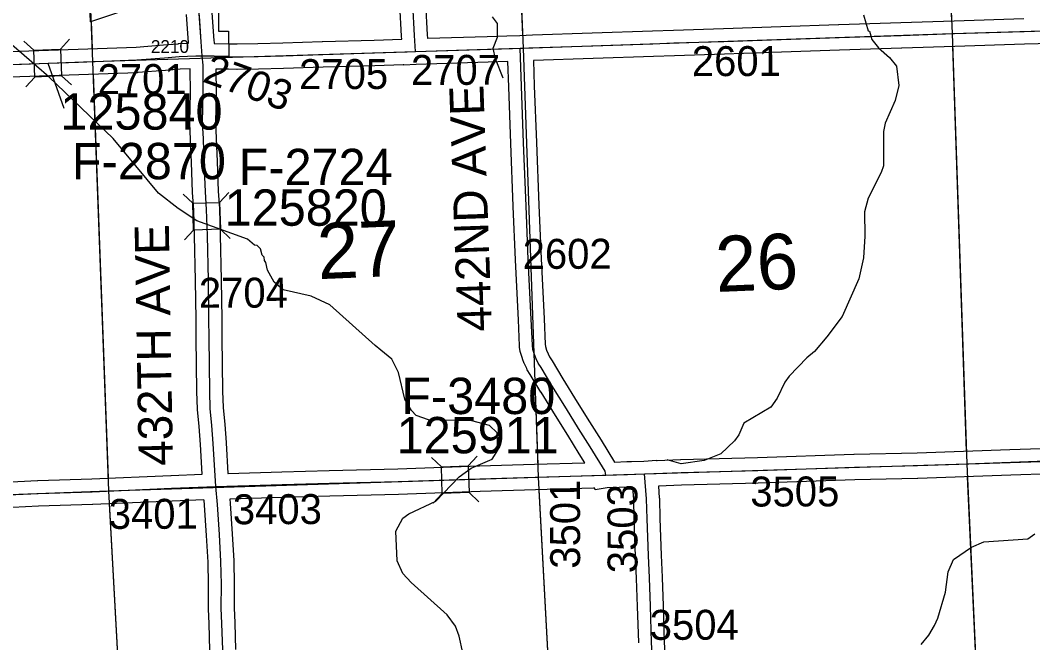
# Model space of a CAD drawing. Extents: x 128.7 to 185.5, y -21.4 to 12.6.
# Drawn here: x 166.723 to 169.091, y 0.108 to 1.563 of the extents above; entities that cross this region are included whole.
import ezdxf

# ---------------------------------------------------------------- set-up
doc = ezdxf.new("R2010")
doc.units = 0
for name, color, linetype in [('tdCoCorpBndry', 7, 'Continuous'), ('tdCoHydroRiver', 7, 'Continuous'), ('tdCoSecRdNmbr', 7, 'Continuous'), ('tdCoSecRdTxt', 7, 'Continuous'), ('tdCoSecRteBand', 7, 'Continuous'), ('tdCoSecRteCL', 7, 'Continuous'), ('tdCoSectLine', 7, 'Continuous'), ('tdCoSectLinePart', 7, 'Continuous'), ('tdCoSectNmbr', 7, 'Continuous'), ('tdCoStrucSec', 7, 'Continuous'), ('tdCoStrucSecCoName', 7, 'Continuous'), ('tdCoStrucSecFHWANum', 7, 'Continuous'), ('tdCoSurfAsphalt', 7, 'Continuous'), ('tdCoSurfGravel', 7, 'Continuous')]:
    doc.layers.add(name, color=color, linetype=linetype)

msp = doc.modelspace()

# ---------------------------------------------------------------- linework, layer by layer
at = {"layer": 'tdCoCorpBndry'}
msp.add_lwpolyline([(167.3817, 1.9872), (167.3922, 1.7142), (167.1855, 1.6566), (167.1862, 1.5381), (167.2102, 1.5381), (167.2105, 1.4785), (167.1763, 1.4791), (167.1487, 1.4797), (167.146, 1.5125), (167.1434, 1.5491), (167.1418, 1.5725), (167.1413, 1.5791), (167.1393, 1.6114), (167.1382, 1.6439), (166.8874, 1.5598), (166.8706, 1.9704), (166.9246, 1.9722), (167.1251, 1.9793)], close=True, dxfattribs=at)
at = {"layer": 'tdCoHydroRiver'}
for points in [[(167.8521, 1.4282), (167.8346, 1.4733), (167.8289, 1.4983), (167.8389, 1.524), (167.8393, 1.5556), (167.8276, 1.5709)], [(168.6955, 1.5763), (168.7064, 1.5388), (168.7096, 1.5374), (168.7151, 1.5186), (168.7301, 1.4987), (168.7562, 1.476), (168.7728, 1.4562), (168.7777, 1.4106), (168.7696, 1.3756), (168.7464, 1.3226), (168.7424, 1.3035), (168.7424, 1.223), (168.7367, 1.207), (168.7059, 1.1474), (168.6977, 1.1155), (168.6983, 1.0587), (168.6956, 1.0081), (168.6848, 0.9587), (168.6457, 0.8704), (168.6096, 0.8232), (168.581, 0.7889), (168.5626, 0.774), (168.5217, 0.7314), (168.5112, 0.7168), (168.4937, 0.6798), (168.4787, 0.6587), (168.4155, 0.6215), (168.4039, 0.5942), (168.3934, 0.5796), (168.3614, 0.5499), (168.3226, 0.5342), (168.2692, 0.5258), (168.2357, 0.5356)], [(167.7577, 0.0845), (167.7498, 0.1236), (167.741, 0.147), (167.7211, 0.173), (167.6376, 0.2487), (167.6179, 0.27), (167.6041, 0.2995), (167.6014, 0.3688), (167.6175, 0.3994), (167.6314, 0.4094), (167.6949, 0.4387), (167.7495, 0.4961), (167.7772, 0.5161), (167.8269, 0.537), (167.8402, 0.558), (167.8386, 0.599), (167.8206, 0.6157), (167.7792, 0.6267), (167.678, 0.6291), (167.6493, 0.639), (167.6377, 0.6512), (167.6225, 0.6774), (167.6074, 0.74), (167.592, 0.7709), (167.566, 0.792), (167.5529, 0.8026), (167.4466, 0.8979), (167.4032, 0.9183), (167.3379, 0.9331), (167.3167, 0.9512), (167.3014, 0.979), (167.2975, 0.9966), (167.2941, 1.0014), (167.2937, 1.0094), (167.2888, 1.0141), (167.285, 1.0285), (167.2768, 1.0363), (167.2704, 1.0377), (167.2541, 1.0513), (167.1357, 1.0945), (167.092, 1.1229), (167.0464, 1.1592), (166.9405, 1.2865), (166.7898, 1.4312), (166.7033, 1.5056)], [(168.8302, 0.1041), (168.8483, 0.1254), (168.8617, 0.148), (168.8689, 0.1656), (168.887, 0.2263), (168.8931, 0.2739), (168.9061, 0.3028), (168.9476, 0.3313), (168.9772, 0.3435), (169.0795, 0.3506), (169.0964, 0.3623)]]:
    msp.add_lwpolyline(points, dxfattribs=at)
at = {"layer": 'tdCoSecRteBand'}
for points in [[(167.1712, 1.5811), (167.1759, 1.5148), (167.1761, 1.5121), (167.1764, 1.5091), (167.177, 1.5091), (167.2111, 1.5085), (167.2301, 1.5081), (167.2788, 1.5088), (167.3367, 1.5103), (167.4293, 1.5135), (167.4294, 1.5135), (167.4295, 1.5135), (167.5503, 1.517), (167.6153, 1.5191), (167.6148, 1.5251), (167.6148, 1.5254), (167.6148, 1.5258), (167.6111, 1.5993)], [(167.671, 1.6025), (167.6747, 1.5291), (167.6753, 1.521), (167.6765, 1.5211), (167.815, 1.5256), (167.8151, 1.5256), (167.8151, 1.5256), (167.8612, 1.527), (167.8911, 1.5279), (167.921, 1.529), (167.921, 1.5289), (168.0609, 1.5335), (168.2018, 1.5382), (168.2508, 1.5401), (168.251, 1.5401), (168.2511, 1.5402), (168.3679, 1.5436), (168.5017, 1.5485), (168.5018, 1.5485), (168.5018, 1.5485), (168.6372, 1.5532), (168.6372, 1.5532), (168.6373, 1.5532), (168.7827, 1.5577), (168.9072, 1.5621), (168.9072, 1.5621), (168.9073, 1.5621), (169.0703, 1.5673)], [(166.6969, 1.4901), (166.8579, 1.4955), (166.9938, 1.5007), (167.0575, 1.5055), (167.0924, 1.5085), (167.0931, 1.5086), (167.0938, 1.5086), (167.1161, 1.5094), (167.1161, 1.5101), (167.1161, 1.5103), (167.1161, 1.5104), (167.1114, 1.577)], [(169.1689, 1.5098), (169.0721, 1.5073), (168.9093, 1.5021), (168.7848, 1.4977), (168.7847, 1.4977), (168.7846, 1.4977), (168.6392, 1.4933), (168.5039, 1.4886), (168.37, 1.4836), (168.3699, 1.4836), (168.3698, 1.4836), (168.2531, 1.4802), (168.2042, 1.4782), (168.2041, 1.4782), (168.2039, 1.4782), (168.0629, 1.4735), (168.0629, 1.4735), (168.0629, 1.4735), (167.9231, 1.4689), (167.9252, 1.4099), (167.9302, 1.2775), (167.9358, 1.1306), (167.941, 1.0055), (167.9481, 0.8658), (167.9482, 0.8656), (167.9482, 0.8655), (167.9506, 0.8061), (167.9514, 0.8002), (167.9541, 0.7921), (167.9574, 0.7834), (167.9608, 0.7764), (167.9667, 0.7668), (167.9667, 0.7667), (167.9667, 0.7667), (167.9921, 0.7251), (168.0258, 0.6705), (168.0544, 0.6247), (168.0544, 0.6246), (168.0544, 0.6246), (168.0813, 0.5815), (168.1131, 0.5304), (168.1419, 0.5313), (168.1523, 0.5316), (168.1818, 0.5327), (168.2111, 0.5349), (168.2112, 0.5338), (168.2123, 0.5339), (168.2676, 0.5359), (168.2677, 0.5359), (168.2679, 0.5359), (168.4473, 0.5409), (168.6731, 0.5485), (168.6733, 0.5485), (168.6734, 0.5485), (168.8205, 0.552), (169.0378, 0.5594), (169.0378, 0.5594), (169.0379, 0.5594), (169.134, 0.5626)], [(166.6401, 0.4812), (166.7633, 0.4868), (166.7635, 0.4869), (166.7637, 0.4869), (166.89, 0.4908), (167.0752, 0.4992), (167.0754, 0.4992), (167.0755, 0.4992), (167.1487, 0.5018), (167.1444, 0.5717), (167.1413, 0.6131), (167.1376, 0.6531), (167.1375, 0.654), (167.1375, 0.6549), (167.1362, 0.6944), (167.1362, 0.6946), (167.1362, 0.6949), (167.1345, 0.8207), (167.1345, 0.8208), (167.1345, 0.8209), (167.1342, 0.8636), (167.1328, 0.9549), (167.1306, 1.059), (167.1286, 1.1195), (167.1259, 1.1604), (167.1259, 1.1608), (167.1259, 1.1612), (167.1232, 1.2305), (167.1232, 1.2305), (167.1232, 1.2306), (167.1212, 1.2847), (167.1195, 1.3228), (167.1194, 1.3238), (167.1195, 1.3248), (167.1209, 1.3936), (167.1205, 1.4496), (167.0968, 1.4486), (167.0625, 1.4457), (167.0623, 1.4457), (167.0622, 1.4457), (166.9979, 1.4408), (166.9973, 1.4408), (166.9967, 1.4407), (166.8601, 1.4356), (166.86, 1.4355), (166.86, 1.4355), (166.699, 1.4301)], [(167.2095, 0.5038), (167.3346, 0.5076), (167.3346, 0.5076), (167.3347, 0.5076), (167.4454, 0.5108), (167.4455, 0.5108), (167.4456, 0.5108), (167.6059, 0.5145), (167.7966, 0.5211), (167.7967, 0.5211), (167.7968, 0.5211), (167.926, 0.5251), (167.926, 0.5251), (167.926, 0.5251), (168.0436, 0.5284), (168.0303, 0.5498), (168.0303, 0.5498), (168.0303, 0.5498), (168.0035, 0.5929), (167.9749, 0.6388), (167.9748, 0.6388), (167.9748, 0.6389), (167.941, 0.6936), (167.9409, 0.6937), (167.9409, 0.6938), (167.9155, 0.7354), (167.9089, 0.7462), (167.9081, 0.7475), (167.9075, 0.7488), (167.9028, 0.7584), (167.9022, 0.7597), (167.9017, 0.7611), (167.8977, 0.7717), (167.8975, 0.7722), (167.8974, 0.7727), (167.8937, 0.7838), (167.8928, 0.7863), (167.8924, 0.7889), (167.891, 0.799), (167.8907, 0.8006), (167.8907, 0.8021), (167.8882, 0.8629), (167.8811, 1.0026), (167.8811, 1.0027), (167.8811, 1.0029), (167.8759, 1.1281), (167.8759, 1.1282), (167.8759, 1.1282), (167.8702, 1.2752), (167.8702, 1.2752), (167.8702, 1.2752), (167.8653, 1.4077), (167.8653, 1.4077), (167.8653, 1.4077), (167.8632, 1.4671), (167.817, 1.4656), (167.6491, 1.4601), (167.6198, 1.458), (167.6197, 1.4592), (167.6185, 1.4591), (167.6185, 1.4591), (167.5521, 1.457), (167.5521, 1.457), (167.552, 1.457), (167.4313, 1.4535), (167.3386, 1.4503), (167.3385, 1.4503), (167.3384, 1.4503), (167.2802, 1.4489), (167.28, 1.4489), (167.2799, 1.4488), (167.2305, 1.4481), (167.23, 1.4481), (167.2295, 1.4481), (167.21, 1.4485), (167.1805, 1.449), (167.1809, 1.3937), (167.1809, 1.3932), (167.1809, 1.3928), (167.1795, 1.3245), (167.1811, 1.2873), (167.1811, 1.2871), (167.1812, 1.287), (167.1831, 1.2328), (167.1858, 1.1639), (167.1885, 1.1229), (167.1885, 1.1224), (167.1886, 1.1219), (167.1905, 1.0607), (167.1905, 1.0606), (167.1905, 1.0604), (167.1928, 0.9561), (167.1928, 0.956), (167.1928, 0.9559), (167.1942, 0.8645), (167.1942, 0.8643), (167.1942, 0.8641), (167.1945, 0.8214), (167.1962, 0.696), (167.1974, 0.6577), (167.201, 0.6184), (167.201, 0.6182), (167.2011, 0.6179), (167.2043, 0.576), (167.2043, 0.5758), (167.2043, 0.5755), (167.2087, 0.5039), (167.2094, 0.5039), (167.2095, 0.5038)], [(169.1342, 0.5025), (169.0399, 0.4994), (168.8224, 0.492), (168.8222, 0.492), (168.822, 0.492), (168.675, 0.4885), (168.4492, 0.4809), (168.4491, 0.4809), (168.4491, 0.4809), (168.2697, 0.476), (168.2157, 0.474), (168.2177, 0.4466), (168.2178, 0.4459), (168.2178, 0.4452), (168.219, 0.3985), (168.2222, 0.3127), (168.2247, 0.2608), (168.2247, 0.2606), (168.2247, 0.2604), (168.2269, 0.1943), (168.2269, 0.1943), (168.2269, 0.1942), (168.2294, 0.1102), (168.2331, 0.0363)], [(168.1694, 0.1078), (168.1694, 0.1081), (168.1669, 0.1924), (168.1647, 0.2582), (168.1623, 0.31), (168.1623, 0.3102), (168.1623, 0.3103), (168.1591, 0.3964), (168.1591, 0.3966), (168.1591, 0.3967), (168.1578, 0.4429), (168.1557, 0.4717), (168.144, 0.4713), (168.1439, 0.4713), (168.1438, 0.4713), (168.1235, 0.4707), (168.0955, 0.4699), (168.0677, 0.4655), (168.0672, 0.4691), (168.0636, 0.469), (167.9278, 0.4651), (167.7987, 0.4612), (167.6079, 0.4545), (167.6077, 0.4545), (167.6075, 0.4545), (167.447, 0.4508), (167.3364, 0.4476), (167.213, 0.4438), (167.2139, 0.4339), (167.2139, 0.4336), (167.2139, 0.4334), (167.2186, 0.3626), (167.2186, 0.3625), (167.2186, 0.3624), (167.2223, 0.2995), (167.2223, 0.2989), (167.2223, 0.2983), (167.2233, 0.245), (167.2233, 0.2447), (167.2233, 0.2443), (167.2231, 0.1893), (167.2245, 0.1542), (167.2245, 0.1541), (167.2245, 0.1539), (167.2265, 0.0923)], [(167.1665, 0.0905), (167.1646, 0.1519), (167.1631, 0.1875), (167.1631, 0.1882), (167.1631, 0.1889), (167.1633, 0.2443), (167.1624, 0.2966), (167.1587, 0.3587), (167.154, 0.4292), (167.153, 0.4411), (167.1524, 0.4411), (167.1524, 0.4418), (167.0778, 0.4392), (166.8925, 0.4309), (166.8923, 0.4308), (166.8921, 0.4308), (166.7658, 0.4269), (166.6427, 0.4212)]]:
    msp.add_lwpolyline(points, dxfattribs=at)
at = {"layer": 'tdCoSecRteCL'}
for points in [[(167.6475, 1.4901), (167.6448, 1.5273), (167.6411, 1.601), (167.6361, 1.6772), (167.6302, 1.7677), (167.628, 1.819), (167.6226, 1.9051), (167.6218, 1.9413), (167.6231, 1.9808), (167.6245, 2.0025), (167.6265, 2.0286), (167.6275, 2.0461), (167.6265, 2.0612), (167.6258, 2.078), (167.6253, 2.0955), (167.6203, 2.1983), (167.6169, 2.3169), (167.6105, 2.4316), (167.609, 2.4953)], [(167.1487, 1.4797), (167.146, 1.5125), (167.1413, 1.5791), (167.1393, 1.6114), (167.1382, 1.6439), (167.1375, 1.6672), (167.1366, 1.6921), (167.1345, 1.7336), (167.1342, 1.7392), (167.131, 1.8324), (167.126, 1.949), (167.1251, 1.9793)], [(167.8921, 1.498), (167.9122, 1.4986), (168.0619, 1.5035), (168.2029, 1.5082), (168.252, 1.5102), (168.3689, 1.5136), (168.5028, 1.5185), (168.6382, 1.5232), (168.7837, 1.5277), (168.9082, 1.5321), (169.0713, 1.5373), (169.1682, 1.5398), (169.36, 1.5457), (169.4939, 1.5499), (169.6555, 1.5546), (169.7097, 1.5563)], [(167.6475, 1.4901), (167.816, 1.4956), (167.8921, 1.498)], [(168.0927, 0.4998), (168.0913, 0.5087), (168.0558, 0.5656), (168.0289, 0.6088), (168.0003, 0.6546), (167.9665, 0.7094), (167.9411, 0.7511), (167.9345, 0.7619), (167.9298, 0.7715), (167.9258, 0.7821), (167.9221, 0.7932), (167.9207, 0.8034), (167.9182, 0.8643), (167.911, 1.0041), (167.9059, 1.1294), (167.9002, 1.2763), (167.8953, 1.4088), (167.8921, 1.498)], [(164.8857, 1.385), (165.0072, 1.3903), (165.1529, 1.3967), (165.3117, 1.4044), (165.4375, 1.4103), (165.5837, 1.4165), (165.6955, 1.4211), (165.837, 1.4271), (165.9657, 1.4327), (166.1043, 1.4377), (166.2624, 1.4438), (166.4089, 1.4493), (166.581, 1.4557), (166.6979, 1.4601), (166.8589, 1.4655), (166.9956, 1.4707), (167.0599, 1.4756), (167.0949, 1.4786), (167.1337, 1.4801), (167.1487, 1.4797)], [(167.1487, 1.4797), (167.1763, 1.4791), (167.2105, 1.4785), (167.2301, 1.4781), (167.2794, 1.4788), (167.3376, 1.4803), (167.4303, 1.4835), (167.5512, 1.487), (167.6279, 1.4894), (167.6475, 1.4901)], [(167.1805, 0.4729), (167.1744, 0.5737), (167.1711, 0.6156), (167.1674, 0.6558), (167.1662, 0.6953), (167.1645, 0.8211), (167.1642, 0.864), (167.1628, 0.9555), (167.1605, 1.0598), (167.1586, 1.1209), (167.1559, 1.1624), (167.1531, 1.2317), (167.1512, 1.2859), (167.1494, 1.3241), (167.1509, 1.3934), (167.1504, 1.4585), (167.1487, 1.4797)], [(168.1834, 0.5028), (168.2687, 0.506), (168.4482, 0.5109), (168.6741, 0.5185), (168.8213, 0.522), (169.0388, 0.5294), (169.135, 0.5326)], [(167.1805, 0.4729), (167.3355, 0.4776), (167.4463, 0.4808), (167.6068, 0.4845), (167.7977, 0.4912), (167.9269, 0.4951), (168.0927, 0.4998)], [(168.0927, 0.4998), (168.1429, 0.5013), (168.1834, 0.5028)], [(168.2258, -0.4906), (168.2255, -0.4797), (168.2199, -0.3576), (168.2162, -0.2728), (168.212, -0.185), (168.2068, -0.0599), (168.2031, 0.0348), (168.1994, 0.109), (168.1969, 0.1933), (168.1947, 0.2594), (168.1922, 0.3115), (168.189, 0.3975), (168.1878, 0.4444), (168.1834, 0.5028)], [(164.9309, 0.3745), (164.9513, 0.3755), (165.1368, 0.3841), (165.319, 0.3937), (165.4332, 0.3989), (165.6922, 0.4135), (165.778, 0.4174), (165.9138, 0.4253), (166.0648, 0.432), (166.1965, 0.4367), (166.3523, 0.4401), (166.5111, 0.4463), (166.6413, 0.4512), (166.7646, 0.4569), (166.8912, 0.4608), (167.0766, 0.4692), (167.1805, 0.4729)], [(167.1965, 0.0913), (167.1946, 0.153), (167.1931, 0.1887), (167.1933, 0.2445), (167.1923, 0.2977), (167.1886, 0.3606), (167.184, 0.4314), (167.1805, 0.4729)]]:
    msp.add_lwpolyline(points, dxfattribs=at)
at = {"layer": 'tdCoSectLine'}
for points in [[(168.8578, 2.5411), (168.9026, 1.5319)], [(167.8571, 2.503), (167.899, 1.4982)], [(166.8531, 2.4742), (166.8921, 1.4668)], [(168.9026, 1.5319), (169.9036, 1.562)], [(167.899, 1.4982), (168.9026, 1.5319)], [(168.9026, 1.5319), (168.9367, 0.5259)], [(166.8921, 1.4668), (167.899, 1.4982)], [(167.899, 1.4982), (167.9343, 0.4953)], [(165.8756, 1.4288), (166.8921, 1.4668)], [(166.8921, 1.4668), (166.9295, 0.4627)], [(168.9367, 0.5259), (169.9444, 0.564)], [(167.9343, 0.4953), (168.9367, 0.5259)], [(168.9367, 0.5259), (168.982, -0.4705)], [(166.9295, 0.4627), (167.9343, 0.4953)], [(167.9343, 0.4953), (167.9882, -0.5033)], [(165.9226, 0.4257), (166.9295, 0.4627)], [(166.9295, 0.4627), (166.9844, -0.544)]]:
    msp.add_lwpolyline(points, dxfattribs=at)
at = {"layer": 'tdCoSectLinePart'}
for points in [[(168.8593, 2.507), (168.9013, 1.5619)], [(167.8583, 2.4734), (167.8977, 1.5284)], [(166.8885, 1.5603), (166.891, 1.4969)], [(168.9036, 1.502), (168.9357, 0.5561)], [(166.8932, 1.4369), (166.9283, 0.493)], [(167.9265, 0.7171), (167.9333, 0.5249)], [(168.9381, 0.4959), (168.982, -0.4705)], [(167.936, 0.4649), (167.9866, -0.4736)], [(166.9311, 0.4331), (166.9844, -0.544)]]:
    msp.add_lwpolyline(points, dxfattribs=at)
at = {"layer": 'tdCoStrucSec'}
for p, q in [((166.8169, 1.4957), (166.838, 1.5188)), ((166.7543, 1.493), (166.7313, 1.5142)), ((166.757, 1.4305), (166.7359, 1.4074)), ((166.8196, 1.4332), (166.8426, 1.412)), ((167.1264, 1.1353), (167.1036, 1.1567)), ((167.189, 1.1373), (167.2104, 1.1602)), ((167.1284, 1.0727), (167.107, 1.0499)), ((167.191, 1.0748), (167.2138, 1.0533)), ((167.7079, 0.5194), (167.685, 0.5407)), ((167.7704, 0.5215), (167.7918, 0.5444)), ((167.71, 0.4568), (167.6887, 0.4339)), ((167.7726, 0.459), (167.7955, 0.4376))]:
    msp.add_line(p, q, dxfattribs=at)
for points in [[(166.7543, 1.493), (166.8169, 1.4957), (166.8196, 1.4332), (166.757, 1.4305)], [(167.1284, 1.0727), (167.1264, 1.1353), (167.189, 1.1373), (167.191, 1.0748)], [(167.7079, 0.5194), (167.7704, 0.5215), (167.7726, 0.459), (167.71, 0.4568)]]:
    msp.add_lwpolyline(points, close=True, dxfattribs=at)
at = {"layer": 'tdCoStrucSecFHWANum'}
msp.add_line((166.8255, 1.3566), (166.7883, 1.4621), dxfattribs=at)
at = {"layer": 'tdCoSurfAsphalt'}
for points in [[(167.1487, 1.4797), (167.146, 1.5125), (167.1413, 1.5791), (167.1393, 1.6114), (167.1382, 1.6439)], [(167.1487, 1.4797), (167.1763, 1.4791), (167.2105, 1.4785), (167.2301, 1.4781), (167.2794, 1.4788), (167.3376, 1.4803), (167.4303, 1.4835), (167.5512, 1.487), (167.6279, 1.4894), (167.6475, 1.4901), (167.816, 1.4956), (167.8921, 1.498), (167.9122, 1.4986), (168.0619, 1.5035), (168.2029, 1.5082), (168.252, 1.5102), (168.3689, 1.5136), (168.5028, 1.5185), (168.6382, 1.5232), (168.7837, 1.5277), (168.9082, 1.5321), (169.0713, 1.5373), (169.1682, 1.5398)], [(164.7625, 1.3779), (164.8587, 1.3834), (164.8857, 1.385), (165.0072, 1.3903), (165.1529, 1.3967), (165.3117, 1.4044), (165.4375, 1.4103), (165.5837, 1.4165), (165.6955, 1.4211), (165.837, 1.4271), (165.9657, 1.4327), (166.1043, 1.4377), (166.2624, 1.4438), (166.4089, 1.4493), (166.581, 1.4557), (166.6979, 1.4601), (166.8589, 1.4655), (166.9956, 1.4707), (167.0599, 1.4756), (167.0949, 1.4786), (167.1337, 1.4801), (167.1487, 1.4797)], [(167.1965, 0.0913), (167.1946, 0.153), (167.1931, 0.1887), (167.1933, 0.2445), (167.1923, 0.2977), (167.1886, 0.3606), (167.184, 0.4314), (167.1805, 0.4729), (167.1744, 0.5737), (167.1711, 0.6156), (167.1674, 0.6558), (167.1662, 0.6953), (167.1645, 0.8211), (167.1642, 0.864), (167.1628, 0.9555), (167.1605, 1.0598), (167.1586, 1.1209), (167.1559, 1.1624), (167.1531, 1.2317), (167.1512, 1.2859), (167.1494, 1.3241), (167.1509, 1.3934), (167.1504, 1.4585), (167.1487, 1.4797)]]:
    msp.add_lwpolyline(points, dxfattribs=at)
at = {"layer": 'tdCoSurfGravel'}
for points in [[(167.6475, 1.4901), (167.6448, 1.5273), (167.6411, 1.601)], [(168.0927, 0.4998), (168.0913, 0.5087), (168.0558, 0.5656), (168.0289, 0.6088), (168.0003, 0.6546), (167.9665, 0.7094), (167.9411, 0.7511), (167.9345, 0.7619), (167.9298, 0.7715), (167.9258, 0.7821), (167.9221, 0.7932), (167.9207, 0.8034), (167.9182, 0.8643), (167.911, 1.0041), (167.9059, 1.1294), (167.9002, 1.2763), (167.8953, 1.4088), (167.8921, 1.498)], [(168.1834, 0.5028), (168.2687, 0.506), (168.4482, 0.5109), (168.6741, 0.5185), (168.8213, 0.522), (169.0388, 0.5294), (169.135, 0.5326)], [(164.7802, 0.3669), (164.9309, 0.3745), (164.9513, 0.3755), (165.1368, 0.3841), (165.319, 0.3937), (165.4332, 0.3989), (165.6922, 0.4135), (165.778, 0.4174), (165.9138, 0.4253), (166.0648, 0.432), (166.1965, 0.4367), (166.3523, 0.4401), (166.5111, 0.4463), (166.6413, 0.4512), (166.7646, 0.4569), (166.8912, 0.4608), (167.0766, 0.4692), (167.1805, 0.4729), (167.3355, 0.4776), (167.4463, 0.4808), (167.6068, 0.4845), (167.7977, 0.4912), (167.9269, 0.4951), (168.0927, 0.4998)], [(168.0927, 0.4998), (168.1429, 0.5013), (168.1834, 0.5028)], [(168.2258, -0.4906), (168.2255, -0.4797), (168.2199, -0.3576), (168.2162, -0.2728), (168.212, -0.185), (168.2068, -0.0599), (168.2031, 0.0348), (168.1994, 0.109), (168.1969, 0.1933), (168.1947, 0.2594), (168.1922, 0.3115), (168.189, 0.3975), (168.1878, 0.4444), (168.1834, 0.5028)]]:
    msp.add_lwpolyline(points, dxfattribs=at)

# ---------------------------------------------------------------- texts
at = {"layer": 'tdCoSecRdNmbr'}
for s, height, rotation, p in [('2210', 0.03, 0.126, (167.0283, 1.4867)), ('2601', 0.07, 0.1266, (168.2938, 1.4325)), ('2703', 0.07, 340.126, (167.1469, 1.4203)), ('2705', 0.07, 0.1259, (167.3752, 1.4022)), ('2707', 0.07, 0.1261, (167.6368, 1.4119)), ('2701', 0.07, 0.126, (166.9038, 1.3905)), ('2602', 0.07, 0.1264, (167.8981, 0.9819)), ('2704', 0.07, 0.1259, (167.1407, 0.891)), ('3505', 0.07, 0.1267, (168.4306, 0.4263)), ('3501', 0.07, 90.1265, (168.0325, 0.281)), ('3503', 0.07, 90.1266, (168.1667, 0.2705)), ('3403', 0.07, 0.1259, (167.2202, 0.3849)), ('3401', 0.07, 0.1259, (166.9299, 0.374)), ('3504', 0.07, 0.1264, (168.1954, 0.1146))]:
    msp.add_text(s, height=height, rotation=rotation, dxfattribs=at).set_placement(p)
at = {"layer": 'tdCoSecRdTxt'}
for s, rotation, p in [('442ND AVE', 92, (167.8262, 0.8364)), ('432TH AVE', 91, (167.0801, 0.5223))]:
    msp.add_text(s, height=0.08, rotation=rotation, dxfattribs=at).set_placement(p)
at = {"layer": 'tdCoSectNmbr'}
for s, rotation, p in [('27', 2.4142, (167.4201, 0.9578)), ('26', 2.4149, (168.3514, 0.9278))]:
    msp.add_text(s, height=0.13, rotation=rotation, dxfattribs=at).set_placement(p)
at = {"layer": 'tdCoStrucSecCoName'}
for s, p in [('F-2870', (166.8437, 1.1915)), ('F-2724', (167.2337, 1.1777)), ('F-3480', (167.6142, 0.6425))]:
    msp.add_text(s, height=0.085, dxfattribs=at).set_placement(p)
at = {"layer": 'tdCoStrucSecFHWANum'}
for s, p in [('125840', (166.8167, 1.3075)), ('125820', (167.2009, 1.0828)), ('125911', (167.6033, 0.5507))]:
    msp.add_text(s, height=0.085, dxfattribs=at).set_placement(p)

doc.saveas('drawing.dxf')
